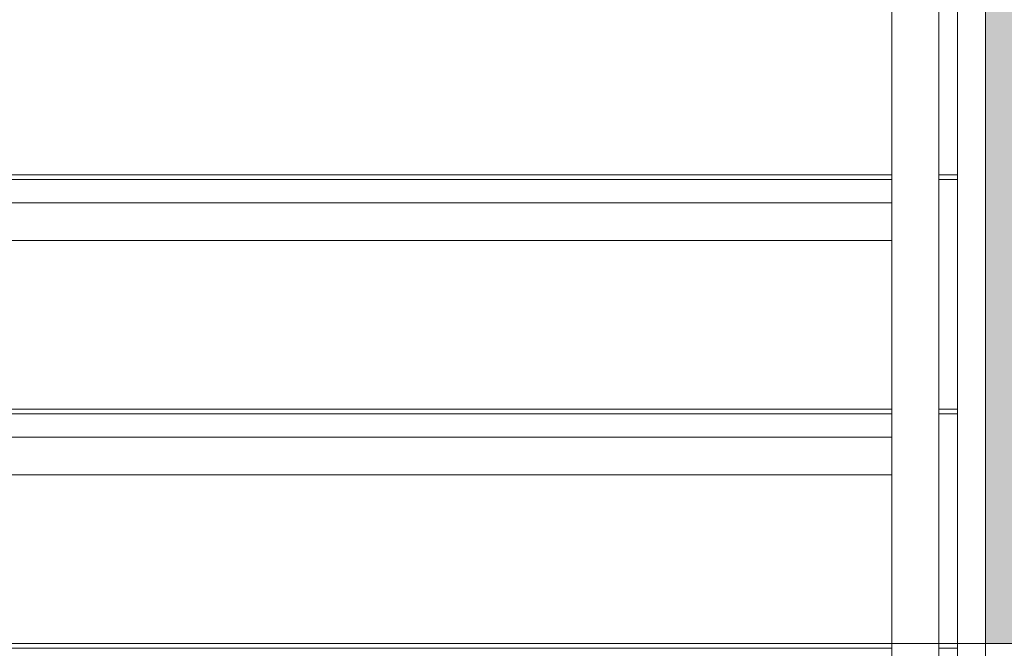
# Model space of a CAD drawing. Header units: millimetres. Extents: x -281 to 121694, y -16481 to 65128.
# Tile 611 of 656: x 18910 to 19960, y 25970 to 26640. Entities that reach past the tile are written whole.
import ezdxf

# ---------------------------------------------------------------- set-up
doc = ezdxf.new("R2010")
doc.units = ezdxf.units.MM
for name, color, linetype, lineweight in [('A--L$01A__Algemeen', 7, 'Continuous', 5), ('A--L28__Hoofddraagconstructies', 3, 'Continuous', 5), ('A--L34__BalustradesLeuningen', 1, 'Continuous', 5)]:
    doc.layers.add(name, color=color, linetype=linetype, lineweight=lineweight)

# ---------------------------------------------------------------- blocks, each defined once
blk = doc.blocks.new('NLRS_24_10_SF_trappen kern_gen_cpz - NLRS_24_12_02_SF_trappen kern_gen_cpz-66734290-L_80_ 12')
at = {"layer": 'A--L$01A__Algemeen'}
for p, q in [((450, 224.9), (450, -0.1)), ((500, -0.1), (500, 224.9)), ((450, -0.1), (500, -0.1))]:
    blk.add_line(p, q, dxfattribs=at)
at = {"layer": 'A--L28__Hoofddraagconstructies'}
for q in [(400, 300), (360, 0)]:
    blk.add_line((400, 0), q, dxfattribs=at)
blk = doc.blocks.new('NLRS_24_10_SF_3_stringer_gen_cpz - NLRS_24_10_xx_stringer v_v_ glazen leuning_gen_cpz-66234448-L_80_ 12')
at = {"layer": 'A--L28__Hoofddraagconstructies'}
for p, q in [((-85, 0), (-85, -2749.9)), ((-35, -2749.9), (-35, 0)), ((-15, -2750), (-15, 0)), ((-15, -2750), (15, -2750)), ((-15, -2998.6), (-15, -2750))]:
    blk.add_line(p, q, dxfattribs=at)
blk = doc.blocks.new('NLRS_24_10_SF_1_traptrede_gen_cpz - NLRS_24_10_xx_SF_1_traptrede_gen_cpz-66233130-L_80_ 12')
at = {"layer": 'A--L28__Hoofddraagconstructies'}
for p, q in [((595, -65), (-575, -65)), ((-575, -105), (595, -105)), ((-624.8, -130), (-645, -130)), ((-624.8, -130), (-645, -130)), ((-624.8, -135), (-645, -135)), ((625.1, -130), (-575.1, -130)), ((625.1, -130), (-575.1, -130)), ((625.1, -135), (-575.1, -135))]:
    blk.add_line(p, q, dxfattribs=at)
blk = doc.blocks.new('NLRS_24_10_SF_1_traptrede_gen_cpz - NLRS_24_10_xx_SF_1_traptrede_gen_cpz-V68-L_80_ 12')
at = {"layer": 'A--L28__Hoofddraagconstructies'}
for p, q in [((595, -65), (-575.1, -65)), ((-575, -105), (595, -105)), ((-625, -130), (-645, -130)), ((-625, -130), (-645, -130)), ((-625, -135), (-645, -135)), ((625, -130), (-575, -130)), ((625, -130), (-575, -130)), ((625, -135), (-575, -135))]:
    blk.add_line(p, q, dxfattribs=at)
blk = doc.blocks.new('NLRS_24_10_SF_1_traptrede_gen_cpz - NLRS_24_10_xx_SF_1_traptrede_gen_cpz-V70-L_80_ 12')
at = {"layer": 'A--L28__Hoofddraagconstructies'}
for p, q in [((-645, -145), (-645, 98.6)), ((-645, -150), (-645, -145)), ((-625, -145), (-645, -145)), ((-625, -145), (-645, -145)), ((625, -145), (-575, -145)), ((-625, -150), (-645, -150)), ((625, -150), (-575, -150))]:
    blk.add_line(p, q, dxfattribs=at)
blk = doc.blocks.new('NLRS_34_RAI_upright array_gen_cpz - NLRS_34_RAI_upright array_gen_cpz-66234600-L_80_ 12')
at = {"layer": 'A--L34__BalustradesLeuningen'}
blk.add_hatch(color=256, dxfattribs=at).paths.add_polyline_path([(20, 916.7), (-20, 916.7), (-20, -1833.3), (20, -1833.3), (20, 894)])
blk.add_line((-20, 916.7), (-20, -1833.3), dxfattribs=at)

msp = doc.modelspace()

# ---------------------------------------------------------------- block references
at = {"layer": 'A--L28__Hoofddraagconstructies', "rotation": 180}
for name, p in [('NLRS_24_10_SF_trappen kern_gen_cpz - NLRS_24_12_02_SF_trappen kern_gen_cpz-66734290-L_80_ 12', (20340, 25974.9)), ('NLRS_24_10_SF_1_traptrede_gen_cpz - NLRS_24_10_xx_SF_1_traptrede_gen_cpz-66233130-L_80_ 12', (19265, 26339.9)), ('NLRS_24_10_SF_1_traptrede_gen_cpz - NLRS_24_10_xx_SF_1_traptrede_gen_cpz-V68-L_80_ 12', (19265, 26089.9)), ('NLRS_24_10_SF_1_traptrede_gen_cpz - NLRS_24_10_xx_SF_1_traptrede_gen_cpz-V70-L_80_ 12', (19265, 25824.9))]:
    msp.add_blockref(name, p, dxfattribs=at)
at = {"layer": 'A--L28__Hoofddraagconstructies'}
msp.add_blockref('NLRS_24_10_SF_3_stringer_gen_cpz - NLRS_24_10_xx_stringer v_v_ glazen leuning_gen_cpz-66234448-L_80_ 12', (19925, 28724.9), dxfattribs=at)
at = {"layer": 'A--L34__BalustradesLeuningen'}
msp.add_blockref('NLRS_34_RAI_upright array_gen_cpz - NLRS_34_RAI_upright array_gen_cpz-66234600-L_80_ 12', (19960, 27808.2), dxfattribs=at)

doc.saveas('drawing.dxf')
